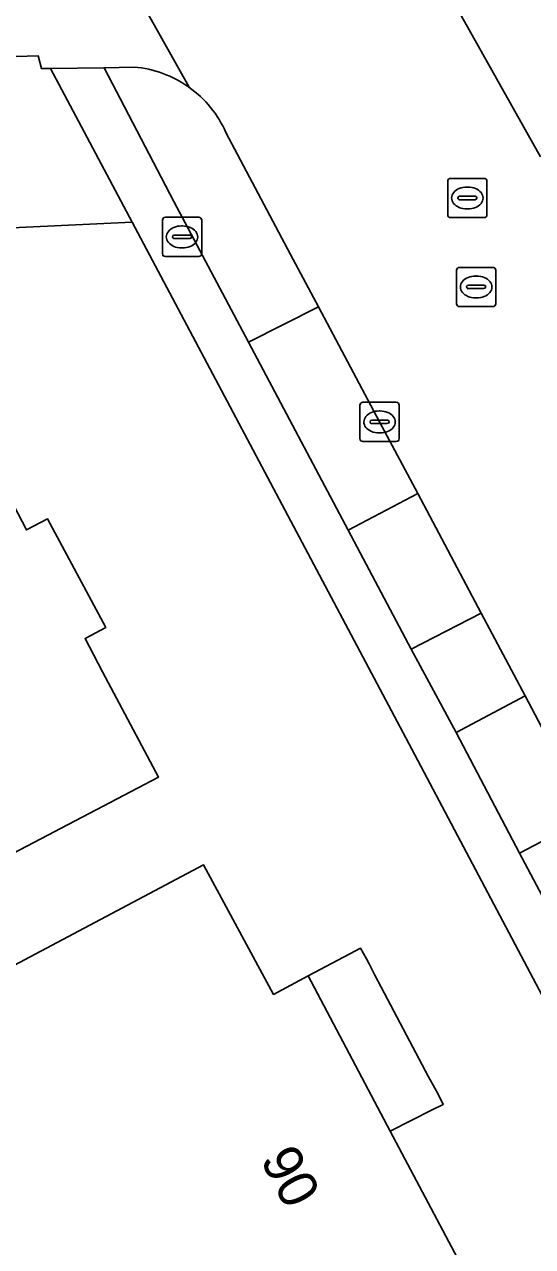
# Model space of a CAD drawing. Extents: x 160455 to 162082, y 388339 to 389736.
# Drawn here: x 160729.41 to 160742.36, y 389154.51 to 389185.68 of the extents above; entities that cross this region are included whole.
import ezdxf

# ---------------------------------------------------------------- set-up
doc = ezdxf.new("R2010")
doc.units = 0
for name, color, linetype in [('IMGEO_Berm_groen', 7, 'Continuous'), ('IMGEO_Brandkraan', 7, 'Continuous'), ('IMGEO_Erf', 7, 'Continuous'), ('IMGEO_Groenvoorziening', 7, 'Continuous'), ('IMGEO_Kolk', 7, 'Continuous'), ('IMGEO_Pand', 7, 'Continuous'), ('IMGEO_Pand_nummerreeks', 7, 'Continuous'), ('IMGEO_Pand_overbouw', 7, 'Continuous'), ('IMGEO_Parkeervlak_open', 7, 'Continuous'), ('IMGEO_Rijbaan_lokaal_gesloten', 7, 'Continuous'), ('IMGEO_Rioolput', 7, 'Continuous'), ('IMGEO_Voetpad_open', 7, 'Continuous')]:
    doc.layers.add(name, color=color, linetype=linetype)

msp = doc.modelspace()

# ---------------------------------------------------------------- linework, layer by layer
at = {"layer": 'IMGEO_Berm_groen'}
for points in [[(160730.071, 389184.553), (160729.837, 389184.55), (160729.755, 389184.879), (160711.481, 389184.323), (160698.075, 389184.169)], [(160666.834, 389177.472), (160665.364, 389176.503), (160664.307, 389175.836), (160664.197, 389175.778), (160666.197, 389171.948), (160672.111, 389174.681), (160684.438, 389177.636), (160697.543, 389178.999), (160732.154, 389180.637), (160730.071, 389184.553)]]:
    msp.add_lwpolyline(points, dxfattribs=at)
at = {"layer": 'IMGEO_Brandkraan'}
for p, q in [((160732.924, 389179.832), (160732.924, 389180.684)), ((160732.999, 389180.758), (160733.851, 389180.758)), ((160733.412, 389180.538), (160733.437, 389180.538)), ((160733.925, 389180.684), (160733.925, 389179.832)), ((160733.183, 389180.252), (160733.183, 389180.264)), ((160733.621, 389180.215), (160733.223, 389180.215)), ((160733.226, 389180.301), (160733.624, 389180.301)), ((160733.667, 389180.264), (160733.667, 389180.252)), ((160733.435, 389179.978), (160733.41, 389179.978)), ((160733.851, 389179.758), (160732.999, 389179.758))]:
    msp.add_line(p, q, dxfattribs=at)
for points in [[(160732.924, 389179.832), (160732.924, 389180.684)], [(160732.999, 389180.758), (160733.851, 389180.758)], [(160733.925, 389180.684), (160733.925, 389179.832)], [(160733.851, 389179.758), (160732.999, 389179.758)]]:
    msp.add_lwpolyline(points, dxfattribs=at)
for centre, radius, start, end in [((160733.001, 389180.682), 0.0765, 91.552, 178.448), ((160733.001, 389180.682), 0.0765, 91.552, 178.448), ((160733.849, 389180.682), 0.0765, 1.552, 88.448), ((160733.849, 389180.682), 0.0765, 1.552, 88.448), ((160733.223, 389180.261), 0.0403, 85.8775, 175.7526), ((160733.22, 389180.251), 0.0366, 178.938, 274.7102), ((160733.624, 389180.258), 0.043, 264.8664, 352.4533), ((160733.628, 389180.263), 0.0386, 1.7309, 96.639), ((160733.001, 389179.834), 0.0765, 181.552, 268.448), ((160733.001, 389179.834), 0.0765, 181.552, 268.448), ((160733.849, 389179.834), 0.0765, 271.552, 358.448), ((160733.849, 389179.834), 0.0765, 271.552, 358.448)]:
    msp.add_arc(centre, radius, start, end, dxfattribs=at)
for centre, major_axis, ratio, start_param, end_param in [((160733.411, 389180.258), (-0.387, 0.002), 0.722429, 4.712389, 7.853982), ((160733.436, 389180.258), (-0.39, 0.002), 0.717154, 1.570796, 4.712389)]:
    msp.add_ellipse(centre, major_axis=major_axis, ratio=ratio, start_param=start_param, end_param=end_param, dxfattribs=at)
at = {"layer": 'IMGEO_Erf'}
msp.add_lwpolyline([(160754.337, 389138.809), (160746.789, 389153.012), (160739.204, 389167.339), (160732.154, 389180.637), (160697.543, 389178.999), (160684.438, 389177.636), (160672.111, 389174.681), (160666.197, 389171.948), (160666.685, 389171.014), (160676.789, 389151.881), (160708.027, 389092.962), (160711.74, 389086.082), (160713.992, 389081.813), (160714.548, 389080.749), (160722.246, 389065.089), (160725.803, 389057.769), (160726.725, 389055.856)], dxfattribs=at)
for points in [[(160720.443, 389159.995), (160714.175, 389171.954), (160719.907, 389174.958), (160720.37, 389174.073), (160723.705, 389175.821), (160724.312, 389174.662), (160727.594, 389176.382), (160729.017, 389173.642), (160729.46, 389172.788), (160729.995, 389173.066), (160731.48, 389170.3), (160730.951, 389170.02), (160731.4, 389169.173), (160732.826, 389166.485)], [(160731.452, 389147.715), (160729.798, 389150.823), (160730.575, 389151.237), (160728.136, 389155.82), (160719.587, 389151.271), (160719.23, 389151.942), (160718.559, 389151.585), (160716.698, 389155.082), (160729.556, 389161.904), (160733.972, 389164.247), (160735.759, 389160.945), (160736.637, 389161.42), (160738.732, 389157.46), (160740.744, 389153.657), (160734.13, 389150.137), (160734.543, 389149.36)]]:
    msp.add_lwpolyline(points, close=True, dxfattribs=at)
at = {"layer": 'IMGEO_Groenvoorziening'}
msp.add_lwpolyline([(160732.2, 389184.589), (160731.435, 389184.571), (160733.215, 389181.159), (160735.118, 389177.573), (160736.9, 389178.476), (160736.189, 389179.813), (160734.545, 389182.917)], dxfattribs=at)
for centre, radius, start, end in [((160731.962, 389181.77), 2.829, 54.5632, 85.169), ((160731.978, 389181.79), 2.803, 23.708, 54.6062)]:
    msp.add_arc(centre, radius, start, end, dxfattribs=at)
at = {"layer": 'IMGEO_Kolk'}
for p, q in [((160737.961, 389175.115), (160737.961, 389175.967)), ((160738.036, 389176.041), (160738.888, 389176.041)), ((160738.449, 389175.821), (160738.474, 389175.821)), ((160738.962, 389175.967), (160738.962, 389175.115)), ((160738.22, 389175.535), (160738.22, 389175.547)), ((160738.658, 389175.498), (160738.26, 389175.498)), ((160738.263, 389175.584), (160738.661, 389175.584)), ((160738.704, 389175.547), (160738.704, 389175.535)), ((160738.472, 389175.261), (160738.447, 389175.261)), ((160738.888, 389175.041), (160738.036, 389175.041))]:
    msp.add_line(p, q, dxfattribs=at)
for points in [[(160737.961, 389175.115), (160737.961, 389175.967)], [(160738.036, 389176.041), (160738.888, 389176.041)], [(160738.962, 389175.967), (160738.962, 389175.115)], [(160738.888, 389175.041), (160738.036, 389175.041)]]:
    msp.add_lwpolyline(points, dxfattribs=at)
for centre, radius, start, end in [((160738.038, 389175.965), 0.0765, 91.552, 178.448), ((160738.038, 389175.965), 0.0765, 91.552, 178.448), ((160738.886, 389175.965), 0.0765, 1.552, 88.448), ((160738.886, 389175.965), 0.0765, 1.552, 88.448), ((160738.26, 389175.544), 0.0403, 85.8775, 175.7526), ((160738.257, 389175.534), 0.0366, 178.938, 274.7102), ((160738.661, 389175.541), 0.043, 264.8664, 352.4533), ((160738.665, 389175.546), 0.0386, 1.7309, 96.639), ((160738.038, 389175.117), 0.0765, 181.552, 268.448), ((160738.038, 389175.117), 0.0765, 181.552, 268.448), ((160738.886, 389175.117), 0.0765, 271.552, 358.448), ((160738.886, 389175.117), 0.0765, 271.552, 358.448)]:
    msp.add_arc(centre, radius, start, end, dxfattribs=at)
for centre, major_axis, ratio, start_param, end_param in [((160738.448, 389175.541), (-0.387, 0.002), 0.722429, 4.712389, 7.853982), ((160738.473, 389175.541), (-0.39, 0.002), 0.717154, 1.570796, 4.712389)]:
    msp.add_ellipse(centre, major_axis=major_axis, ratio=ratio, start_param=start_param, end_param=end_param, dxfattribs=at)
at = {"layer": 'IMGEO_Pand'}
for points in [[(160729.017, 389173.642), (160727.594, 389176.382), (160724.312, 389174.662), (160723.705, 389175.821), (160720.37, 389174.073), (160719.907, 389174.958), (160714.175, 389171.954), (160720.443, 389159.995), (160732.826, 389166.485), (160731.4, 389169.173), (160730.951, 389170.02), (160731.48, 389170.3), (160729.995, 389173.066), (160729.46, 389172.788)], [(160731.452, 389147.715), (160734.543, 389149.36), (160734.13, 389150.137), (160740.744, 389153.657), (160738.732, 389157.46), (160736.637, 389161.42), (160735.759, 389160.945), (160733.972, 389164.247), (160729.556, 389161.904), (160716.698, 389155.082), (160718.559, 389151.585), (160719.23, 389151.942), (160719.587, 389151.271), (160728.136, 389155.82), (160730.575, 389151.237), (160729.798, 389150.823)]]:
    msp.add_lwpolyline(points, close=True, dxfattribs=at)
at = {"layer": 'IMGEO_Pand_overbouw'}
msp.add_lwpolyline([(160738.732, 389157.46), (160739.802, 389157.999), (160740.082, 389158.136), (160739.944, 389158.419), (160739.871, 389158.555), (160739.711, 389158.839), (160738.34, 389161.436), (160738.198, 389161.723), (160738.127, 389161.847), (160737.975, 389162.127), (160737.703, 389161.978), (160736.637, 389161.42)], close=True, dxfattribs=at)
at = {"layer": 'IMGEO_Parkeervlak_open'}
for points in [[(160737.659, 389172.784), (160739.433, 389173.72), (160738.461, 389175.54), (160736.9, 389178.476), (160735.118, 389177.573)], [(160740.416, 389167.618), (160742.174, 389168.558), (160741.053, 389170.662), (160739.266, 389169.748)], [(160749.635, 389154.498), (160747.518, 389158.494), (160743.797, 389165.475), (160742.032, 389164.547), (160747.88, 389153.539)]]:
    msp.add_lwpolyline(points, close=True, dxfattribs=at)
at = {"layer": 'IMGEO_Rijbaan_lokaal_gesloten'}
for points in [[(160729.428, 389191.535), (160733.602, 389184.075)], [(160733.602, 389184.075), (160729.428, 389191.535)], [(160742.568, 389182.298), (160738.505, 389189.542)], [(160738.505, 389189.542), (160742.568, 389182.298)], [(160698.075, 389184.169), (160711.481, 389184.323), (160729.755, 389184.879), (160729.837, 389184.55), (160730.071, 389184.553), (160731.435, 389184.571), (160732.2, 389184.589)], [(160734.545, 389182.917), (160736.189, 389179.813), (160736.9, 389178.476), (160738.461, 389175.54), (160739.433, 389173.72), (160741.053, 389170.662), (160742.174, 389168.558), (160743.797, 389165.475), (160747.518, 389158.494), (160749.635, 389154.498), (160751.274, 389151.421), (160755.998, 389142.512), (160757.168, 389140.31), (160758.798, 389137.229), (160764.977, 389125.573), (160766.605, 389122.503), (160767.688, 389120.419), (160772.309, 389111.698), (160772.4, 389111.54), (160774.384, 389107.658), (160776.026, 389104.441), (160784.904, 389086.047)]]:
    msp.add_lwpolyline(points, dxfattribs=at)
for centre, radius, start, end in [((160731.962, 389181.77), 2.829, 54.5632, 85.169), ((160731.978, 389181.79), 2.803, 23.708, 54.6062)]:
    msp.add_arc(centre, radius, start, end, dxfattribs=at)
at = {"layer": 'IMGEO_Rioolput'}
for p, q in [((160740.274, 389181.751), (160741.126, 389181.751)), ((160740.199, 389180.825), (160740.199, 389181.677)), ((160740.687, 389181.531), (160740.712, 389181.531)), ((160741.2, 389181.677), (160741.2, 389180.825)), ((160740.458, 389181.245), (160740.458, 389181.257)), ((160740.896, 389181.208), (160740.498, 389181.208)), ((160740.501, 389181.294), (160740.899, 389181.294)), ((160740.942, 389181.257), (160740.942, 389181.245)), ((160740.71, 389180.971), (160740.685, 389180.971)), ((160741.126, 389180.751), (160740.274, 389180.751)), ((160740.423, 389178.556), (160740.423, 389179.408)), ((160740.498, 389179.482), (160741.35, 389179.482)), ((160740.911, 389179.262), (160740.936, 389179.262)), ((160741.424, 389179.408), (160741.424, 389178.556)), ((160740.682, 389178.976), (160740.682, 389178.988)), ((160741.12, 389178.939), (160740.722, 389178.939)), ((160740.725, 389179.025), (160741.123, 389179.025)), ((160741.166, 389178.988), (160741.166, 389178.976)), ((160740.934, 389178.702), (160740.909, 389178.702)), ((160741.35, 389178.482), (160740.498, 389178.482))]:
    msp.add_line(p, q, dxfattribs=at)
for points in [[(160740.274, 389181.751), (160741.126, 389181.751)], [(160740.199, 389180.825), (160740.199, 389181.677)], [(160741.2, 389181.677), (160741.2, 389180.825)], [(160741.126, 389180.751), (160740.274, 389180.751)], [(160740.423, 389178.556), (160740.423, 389179.408)], [(160740.498, 389179.482), (160741.35, 389179.482)], [(160741.424, 389179.408), (160741.424, 389178.556)], [(160741.35, 389178.482), (160740.498, 389178.482)]]:
    msp.add_lwpolyline(points, dxfattribs=at)
for centre, radius, start, end in [((160740.276, 389181.675), 0.0765, 91.552, 178.448), ((160740.276, 389181.675), 0.0765, 91.552, 178.448), ((160741.124, 389181.675), 0.0765, 1.552, 88.448), ((160741.124, 389181.675), 0.0765, 1.552, 88.448), ((160740.498, 389181.254), 0.0403, 85.8775, 175.7526), ((160740.495, 389181.244), 0.0366, 178.938, 274.7102), ((160740.899, 389181.251), 0.043, 264.8664, 352.4533), ((160740.903, 389181.256), 0.0386, 1.7309, 96.639), ((160740.276, 389180.827), 0.0765, 181.552, 268.448), ((160740.276, 389180.827), 0.0765, 181.552, 268.448), ((160741.124, 389180.827), 0.0765, 271.552, 358.448), ((160741.124, 389180.827), 0.0765, 271.552, 358.448), ((160740.5, 389179.406), 0.0765, 91.552, 178.448), ((160740.5, 389179.406), 0.0765, 91.552, 178.448), ((160741.348, 389179.406), 0.0765, 1.552, 88.448), ((160741.348, 389179.406), 0.0765, 1.552, 88.448), ((160740.722, 389178.985), 0.0403, 85.8775, 175.7526), ((160740.719, 389178.975), 0.0366, 178.938, 274.7102), ((160741.123, 389178.982), 0.043, 264.8664, 352.4533), ((160741.127, 389178.987), 0.0386, 1.7309, 96.639), ((160740.5, 389178.558), 0.0765, 181.552, 268.448), ((160740.5, 389178.558), 0.0765, 181.552, 268.448), ((160741.348, 389178.558), 0.0765, 271.552, 358.448), ((160741.348, 389178.558), 0.0765, 271.552, 358.448)]:
    msp.add_arc(centre, radius, start, end, dxfattribs=at)
for centre, major_axis, ratio, start_param, end_param in [((160740.686, 389181.251), (-0.387, 0.002), 0.722429, 4.712389, 7.853982), ((160740.711, 389181.251), (-0.39, 0.002), 0.717154, 1.570796, 4.712389), ((160740.91, 389178.982), (-0.387, 0.002), 0.722429, 4.712389, 7.853982), ((160740.935, 389178.982), (-0.39, 0.002), 0.717154, 1.570796, 4.712389)]:
    msp.add_ellipse(centre, major_axis=major_axis, ratio=ratio, start_param=start_param, end_param=end_param, dxfattribs=at)
at = {"layer": 'IMGEO_Voetpad_open'}
msp.add_lwpolyline([(160763.207, 389124.638), (160757.035, 389136.304), (160755.405, 389139.366), (160749.5, 389150.488), (160747.88, 389153.539), (160742.032, 389164.547), (160740.416, 389167.618), (160739.266, 389169.748), (160737.659, 389172.784), (160735.118, 389177.573), (160733.215, 389181.159), (160731.435, 389184.571), (160730.071, 389184.553), (160732.154, 389180.637), (160739.204, 389167.339), (160746.789, 389153.012), (160754.337, 389138.809), (160762.157, 389124.039)], dxfattribs=at)
for points in [[(160737.659, 389172.784), (160739.266, 389169.748), (160741.053, 389170.662), (160739.433, 389173.72)], [(160740.416, 389167.618), (160742.032, 389164.547), (160743.797, 389165.475), (160742.174, 389168.558)]]:
    msp.add_lwpolyline(points, close=True, dxfattribs=at)

# ---------------------------------------------------------------- texts
at = {"layer": 'IMGEO_Pand_nummerreeks'}
msp.add_text('90', height=1, rotation=297.881, dxfattribs=at).set_placement((160735.406, 389156.732))

doc.saveas('drawing.dxf')
